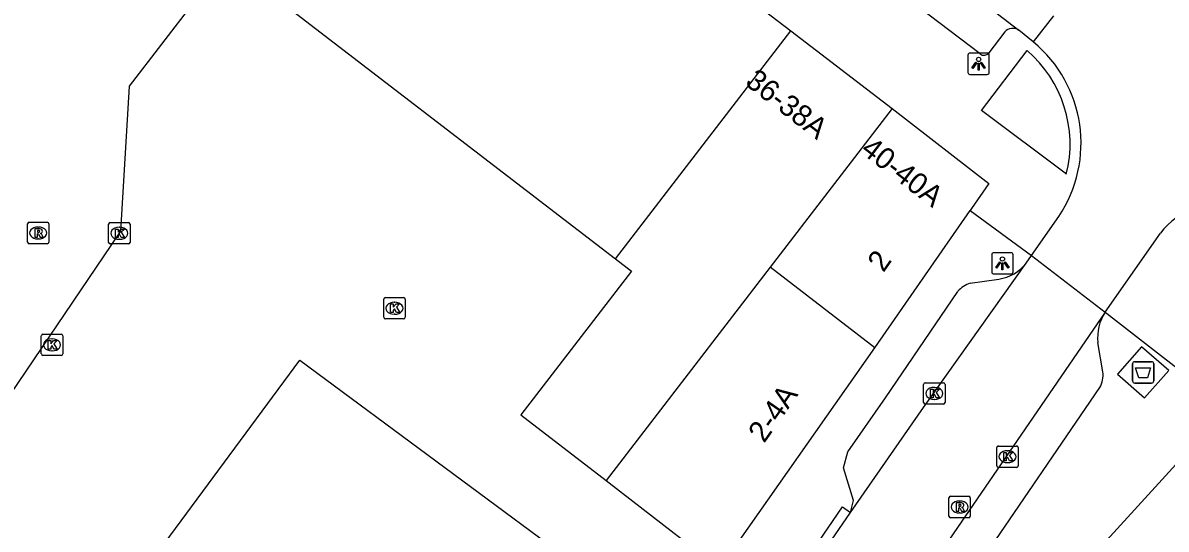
# Model space of a CAD drawing. Extents: x 161801 to 162379, y 382315 to 382832.
# Drawn here: x 161941.1 to 161994.6, y 382758.9 to 382782.6 of the extents above; entities that cross this region are included whole.
import ezdxf

# ---------------------------------------------------------------- set-up
doc = ezdxf.new("R2010")
doc.units = 0
for name, color, linetype in [('IMGEO_Afval_apart_plaats', 7, 'Continuous'), ('IMGEO_Kolk', 7, 'Continuous'), ('IMGEO_Lichtpunt', 7, 'Continuous'), ('IMGEO_Pand', 7, 'Continuous'), ('IMGEO_Pand_nummerreeks', 7, 'Continuous'), ('IMGEO_Rijbaan_lokaal_gesloten', 7, 'Continuous'), ('IMGEO_Rijbaan_lokaal_open', 7, 'Continuous'), ('IMGEO_Rioolput', 7, 'Continuous'), ('IMGEO_Voetpad_gesloten', 7, 'Continuous'), ('IMGEO_Voetpad_open', 7, 'Continuous')]:
    doc.layers.add(name, color=color, linetype=linetype)

msp = doc.modelspace()

# ---------------------------------------------------------------- linework, layer by layer
at = {"layer": 'IMGEO_Afval_apart_plaats'}
for p, q in [((161993.166, 382766.702), (161993.956, 382766.702)), ((161993.956, 382766.702), (161993.166, 382766.702)), ((161993.066, 382765.802), (161993.066, 382766.602)), ((161993.066, 382766.602), (161993.066, 382765.802)), ((161994.056, 382766.602), (161994.056, 382765.802)), ((161994.056, 382765.802), (161994.056, 382766.602)), ((161993.956, 382765.702), (161993.166, 382765.702)), ((161993.166, 382765.702), (161993.956, 382765.702))]:
    msp.add_line(p, q, dxfattribs=at)
msp.add_lwpolyline([(161993.209, 382766.416), (161993.913, 382766.416), (161993.764, 382765.946), (161993.358, 382765.946), (161993.209, 382766.416)], dxfattribs=at)
for centre, start, end in [((161993.166, 382766.602), 90, 180), ((161993.166, 382766.602), 90, 180), ((161993.956, 382766.602), 0, 90), ((161993.956, 382766.602), 360, 90), ((161993.166, 382765.802), 180, 270), ((161993.166, 382765.802), 180, 270), ((161993.956, 382765.802), 270, 0), ((161993.956, 382765.802), 270, 0)]:
    msp.add_arc(centre, 0.1, start, end, dxfattribs=at)
at = {"layer": 'IMGEO_Kolk'}
for p, q in [((161945.132, 382772.287), (161945.132, 382773.139)), ((161945.207, 382773.213), (161946.059, 382773.213)), ((161946.133, 382773.139), (161946.133, 382772.287)), ((161945.62, 382772.993), (161945.645, 382772.993)), ((161946.059, 382772.213), (161945.207, 382772.213)), ((161945.643, 382772.433), (161945.618, 382772.433)), ((161958.012, 382768.778), (161958.012, 382769.63)), ((161958.087, 382769.704), (161958.939, 382769.704)), ((161958.5, 382769.484), (161958.525, 382769.484)), ((161959.013, 382769.63), (161959.013, 382768.778)), ((161958.523, 382768.924), (161958.498, 382768.924)), ((161958.939, 382768.704), (161958.087, 382768.704)), ((161941.981, 382767.065), (161941.981, 382767.917)), ((161942.056, 382767.991), (161942.908, 382767.991)), ((161942.469, 382767.771), (161942.494, 382767.771)), ((161942.982, 382767.917), (161942.982, 382767.065)), ((161942.492, 382767.211), (161942.467, 382767.211)), ((161942.908, 382766.991), (161942.056, 382766.991)), ((161983.286, 382764.789), (161983.286, 382765.641)), ((161983.361, 382765.715), (161984.213, 382765.715)), ((161984.287, 382765.641), (161984.287, 382764.789)), ((161983.774, 382765.495), (161983.799, 382765.495)), ((161984.213, 382764.715), (161983.361, 382764.715)), ((161983.797, 382764.935), (161983.772, 382764.935)), ((161986.712, 382761.828), (161986.712, 382762.68)), ((161986.787, 382762.754), (161987.639, 382762.754)), ((161987.2, 382762.534), (161987.225, 382762.534)), ((161987.713, 382762.68), (161987.713, 382761.828)), ((161987.223, 382761.974), (161987.198, 382761.974)), ((161987.639, 382761.754), (161986.787, 382761.754))]:
    msp.add_line(p, q, dxfattribs=at)
for points in [[(161945.132, 382772.287), (161945.132, 382773.139)], [(161945.207, 382773.213), (161946.059, 382773.213)], [(161946.133, 382773.139), (161946.133, 382772.287)], [(161945.453, 382772.913), (161945.576, 382772.913), (161945.576, 382772.762), (161945.706, 382772.913), (161945.87, 382772.913), (161945.724, 382772.762), (161945.877, 382772.513), (161945.725, 382772.513), (161945.64, 382772.677), (161945.576, 382772.61), (161945.576, 382772.513), (161945.453, 382772.513), (161945.453, 382772.913)], [(161946.059, 382772.213), (161945.207, 382772.213)], [(161958.012, 382768.778), (161958.012, 382769.63)], [(161958.087, 382769.704), (161958.939, 382769.704)], [(161958.333, 382769.404), (161958.456, 382769.404), (161958.456, 382769.253), (161958.586, 382769.404), (161958.75, 382769.404), (161958.604, 382769.253), (161958.757, 382769.004), (161958.605, 382769.004), (161958.52, 382769.168), (161958.456, 382769.101), (161958.456, 382769.004), (161958.333, 382769.004), (161958.333, 382769.404)], [(161959.013, 382769.63), (161959.013, 382768.778)], [(161958.939, 382768.704), (161958.087, 382768.704)], [(161941.981, 382767.065), (161941.981, 382767.917)], [(161942.056, 382767.991), (161942.908, 382767.991)], [(161942.982, 382767.917), (161942.982, 382767.065)], [(161942.302, 382767.691), (161942.425, 382767.691), (161942.425, 382767.54), (161942.555, 382767.691), (161942.719, 382767.691), (161942.573, 382767.54), (161942.726, 382767.291), (161942.574, 382767.291), (161942.489, 382767.455), (161942.425, 382767.388), (161942.425, 382767.291), (161942.302, 382767.291), (161942.302, 382767.691)], [(161942.908, 382766.991), (161942.056, 382766.991)], [(161983.286, 382764.789), (161983.286, 382765.641)], [(161983.361, 382765.715), (161984.213, 382765.715)], [(161984.287, 382765.641), (161984.287, 382764.789)], [(161983.607, 382765.415), (161983.73, 382765.415), (161983.73, 382765.264), (161983.86, 382765.415), (161984.024, 382765.415), (161983.878, 382765.264), (161984.031, 382765.015), (161983.879, 382765.015), (161983.794, 382765.179), (161983.73, 382765.112), (161983.73, 382765.015), (161983.607, 382765.015), (161983.607, 382765.415)], [(161984.213, 382764.715), (161983.361, 382764.715)], [(161986.712, 382761.828), (161986.712, 382762.68)], [(161986.787, 382762.754), (161987.639, 382762.754)], [(161987.033, 382762.454), (161987.156, 382762.454), (161987.156, 382762.303), (161987.286, 382762.454), (161987.45, 382762.454), (161987.304, 382762.303), (161987.457, 382762.054), (161987.305, 382762.054), (161987.22, 382762.218), (161987.156, 382762.151), (161987.156, 382762.054), (161987.033, 382762.054), (161987.033, 382762.454)], [(161987.713, 382762.68), (161987.713, 382761.828)], [(161987.639, 382761.754), (161986.787, 382761.754)]]:
    msp.add_lwpolyline(points, dxfattribs=at)
for centre, start, end in [((161945.209, 382773.137), 91.552, 178.448), ((161945.209, 382773.137), 91.552, 178.448), ((161946.057, 382773.137), 1.552, 88.448), ((161946.057, 382773.137), 1.552, 88.448), ((161945.209, 382772.289), 181.552, 268.448), ((161945.209, 382772.289), 181.552, 268.448), ((161946.057, 382772.289), 271.552, 358.448), ((161946.057, 382772.289), 271.552, 358.448), ((161958.089, 382769.628), 91.552, 178.448), ((161958.089, 382769.628), 91.552, 178.448), ((161958.937, 382769.628), 1.552, 88.448), ((161958.937, 382769.628), 1.552, 88.448), ((161958.089, 382768.78), 181.552, 268.448), ((161958.089, 382768.78), 181.552, 268.448), ((161958.937, 382768.78), 271.552, 358.448), ((161958.937, 382768.78), 271.552, 358.448), ((161942.058, 382767.915), 91.552, 178.448), ((161942.058, 382767.915), 91.552, 178.448), ((161942.906, 382767.915), 1.552, 88.448), ((161942.906, 382767.915), 1.552, 88.448), ((161942.058, 382767.067), 181.552, 268.448), ((161942.058, 382767.067), 181.552, 268.448), ((161942.906, 382767.067), 271.552, 358.448), ((161942.906, 382767.067), 271.552, 358.448), ((161983.363, 382765.639), 91.552, 178.448), ((161983.363, 382765.639), 91.552, 178.448), ((161984.211, 382765.639), 1.552, 88.448), ((161984.211, 382765.639), 1.552, 88.448), ((161983.363, 382764.791), 181.552, 268.448), ((161983.363, 382764.791), 181.552, 268.448), ((161984.211, 382764.791), 271.552, 358.448), ((161984.211, 382764.791), 271.552, 358.448), ((161986.789, 382762.678), 91.552, 178.448), ((161986.789, 382762.678), 91.552, 178.448), ((161987.637, 382762.678), 1.552, 88.448), ((161987.637, 382762.678), 1.552, 88.448), ((161986.789, 382761.83), 181.552, 268.448), ((161986.789, 382761.83), 181.552, 268.448), ((161987.637, 382761.83), 271.552, 358.448), ((161987.637, 382761.83), 271.552, 358.448)]:
    msp.add_arc(centre, 0.0765, start, end, dxfattribs=at)
for centre, major_axis, ratio, start_param, end_param in [((161945.619, 382772.713), (-0.387, 0.002), 0.722429, 4.712389, 7.853982), ((161945.644, 382772.713), (-0.39, 0.002), 0.717154, 1.570796, 4.712389), ((161958.499, 382769.204), (-0.387, 0.002), 0.722429, 4.712389, 7.853982), ((161958.524, 382769.204), (-0.39, 0.002), 0.717154, 1.570796, 4.712389), ((161942.468, 382767.491), (-0.387, 0.002), 0.722429, 4.712389, 7.853982), ((161942.493, 382767.491), (-0.39, 0.002), 0.717154, 1.570796, 4.712389), ((161983.773, 382765.215), (-0.387, 0.002), 0.722429, 4.712389, 7.853982), ((161983.798, 382765.215), (-0.39, 0.002), 0.717154, 1.570796, 4.712389), ((161987.199, 382762.254), (-0.387, 0.002), 0.722429, 4.712389, 7.853982), ((161987.224, 382762.254), (-0.39, 0.002), 0.717154, 1.570796, 4.712389)]:
    msp.add_ellipse(centre, major_axis=major_axis, ratio=ratio, start_param=start_param, end_param=end_param, dxfattribs=at)
at = {"layer": 'IMGEO_Lichtpunt'}
for p, q in [((161986.264, 382781.149), (161985.456, 382781.149)), ((161986.264, 382781.149), (161985.456, 382781.149)), ((161985.362, 382781.054), (161985.362, 382780.247)), ((161985.362, 382781.054), (161985.362, 382780.247)), ((161986.358, 382780.247), (161986.358, 382781.054)), ((161986.358, 382780.247), (161986.358, 382781.054)), ((161985.456, 382780.153), (161986.264, 382780.153)), ((161985.456, 382780.153), (161986.264, 382780.153)), ((161986.476, 382771.709), (161986.476, 382770.902)), ((161986.476, 382771.709), (161986.476, 382770.902)), ((161987.378, 382771.804), (161986.57, 382771.804)), ((161987.378, 382771.804), (161986.57, 382771.804)), ((161987.472, 382770.902), (161987.472, 382771.709)), ((161987.472, 382770.902), (161987.472, 382771.709)), ((161986.57, 382770.808), (161987.378, 382770.808)), ((161986.57, 382770.808), (161987.378, 382770.808))]:
    msp.add_line(p, q, dxfattribs=at)
for points in [[(161985.736, 382780.718), (161985.775, 382780.69), (161985.587, 382780.428), (161985.549, 382780.455), (161985.736, 382780.718)], [(161985.838, 382780.67), (161985.885, 382780.67), (161985.885, 382780.348), (161985.838, 382780.348), (161985.838, 382780.67)], [(161985.948, 382780.69), (161985.986, 382780.717), (161986.173, 382780.455), (161986.134, 382780.427), (161985.948, 382780.69)], [(161986.85, 382771.373), (161986.889, 382771.345), (161986.701, 382771.083), (161986.663, 382771.11), (161986.85, 382771.373)], [(161986.952, 382771.325), (161986.999, 382771.325), (161986.999, 382771.003), (161986.952, 382771.003), (161986.952, 382771.325)], [(161987.062, 382771.345), (161987.1, 382771.372), (161987.287, 382771.11), (161987.248, 382771.082), (161987.062, 382771.345)]]:
    msp.add_lwpolyline(points, dxfattribs=at)
for centre in [(161985.861, 382780.852), (161986.975, 382771.507)]:
    msp.add_circle(centre, 0.0994, dxfattribs=at)
for centre, start, end in [((161985.456, 382781.054), 90, 180), ((161985.456, 382781.054), 90, 180), ((161986.264, 382781.054), 0, 90), ((161986.264, 382781.054), 0, 90), ((161985.456, 382780.247), 180, 270), ((161985.456, 382780.247), 180, 270), ((161986.264, 382780.247), 270, 0), ((161986.264, 382780.247), 270, 360), ((161986.57, 382771.709), 90, 180), ((161986.57, 382771.709), 90, 180), ((161987.378, 382771.709), 0, 90), ((161987.378, 382771.709), 0, 90), ((161986.57, 382770.902), 180, 270), ((161986.57, 382770.902), 180, 270), ((161987.378, 382770.902), 270, 0), ((161987.378, 382770.902), 270, 360)]:
    msp.add_arc(centre, 0.0946, start, end, dxfattribs=at)
at = {"layer": 'IMGEO_Pand'}
for points in [[(161961.207, 382794.293), (161977.065, 382782.193)], [(161950.654, 382785.52), (161968.864, 382771.513)], [(161968.864, 382771.513), (161977.065, 382782.193)], [(161977.065, 382782.193), (161981.82, 382778.558)], [(161981.82, 382778.558), (161976.102, 382771.121)], [(161981.82, 382778.558), (161986.343, 382775.044), (161985.533, 382773.874), (161985.47, 382773.783)], [(161980.996, 382767.347), (161985.47, 382773.783)], [(161968.864, 382771.513), (161969.61, 382770.941), (161964.431, 382764.206), (161968.421, 382761.136)], [(161976.102, 382771.121), (161968.421, 382761.136)], [(161980.996, 382767.347), (161976.102, 382771.121)], [(161973.752, 382757.022), (161980.996, 382767.347)], [(161929.946, 382734.127), (161941.685, 382750), (161954.083, 382766.765), (161967.663, 382756.723)], [(161997.519, 382764.558), (161984.249, 382750), (161981.747, 382747.198)], [(161968.421, 382761.136), (161969.677, 382760.169), (161973.752, 382757.022)]]:
    msp.add_lwpolyline(points, dxfattribs=at)
at = {"layer": 'IMGEO_Rijbaan_lokaal_gesloten'}
for points in [[(161982.219, 382786.462), (161987.737, 382782.215)], [(161989.366, 382782.899), (161988.419, 382781.669)], [(161988.419, 382781.669), (161987.737, 382782.215)]]:
    msp.add_lwpolyline(points, dxfattribs=at)
at = {"layer": 'IMGEO_Rijbaan_lokaal_open'}
for points in [[(161905.781, 382717.991), (161905.87, 382718.099), (161911.109, 382723.212), (161923.425, 382739.892), (161945.633, 382772.713), (161945.706, 382772.813), (161946.102, 382779.602), (161950.654, 382785.52)], [(161988.335, 382771.671), (161989.611, 382773.497)], [(161991.783, 382769.02), (161994.37, 382772.717)], [(161988.086, 382771.315), (161988.335, 382771.671)], [(161988.335, 382771.671), (161991.783, 382769.02)], [(161979.867, 382759.641), (161983.272, 382764.558), (161988.086, 382771.315)], [(161991.783, 382769.02), (161982.788, 382755.905), (161978.946, 382750.365)], [(161975.168, 382752.813), (161979.867, 382759.641)]]:
    msp.add_lwpolyline(points, dxfattribs=at)
for centre, radius, start, end in [((161984.503, 382776.925), 6.152, 326.1361, 50.4617), ((161996.928, 382770.802), 3.196, 70.2759, 143.1775)]:
    msp.add_arc(centre, radius, start, end, dxfattribs=at)
at = {"layer": 'IMGEO_Rioolput'}
for p, q in [((161941.335, 382772.3), (161941.335, 382773.152)), ((161941.41, 382773.226), (161942.262, 382773.226)), ((161942.336, 382773.152), (161942.336, 382772.3)), ((161941.823, 382773.006), (161941.848, 382773.006)), ((161942.262, 382772.226), (161941.41, 382772.226)), ((161941.846, 382772.446), (161941.821, 382772.446)), ((161984.47, 382759.472), (161984.47, 382760.324)), ((161984.545, 382760.398), (161985.397, 382760.398)), ((161985.471, 382760.324), (161985.471, 382759.472)), ((161984.958, 382760.178), (161984.983, 382760.178)), ((161985.397, 382759.398), (161984.545, 382759.398)), ((161984.981, 382759.618), (161984.956, 382759.618))]:
    msp.add_line(p, q, dxfattribs=at)
for points in [[(161941.335, 382772.3), (161941.335, 382773.152)], [(161941.41, 382773.226), (161942.262, 382773.226)], [(161942.336, 382773.152), (161942.336, 382772.3)], [(161941.924, 382772.924), (161941.672, 382772.926), (161941.672, 382772.526)], [(161941.672, 382772.526), (161941.796, 382772.526), (161941.796, 382772.688), (161941.807, 382772.688)], [(161941.85, 382772.845), (161941.796, 382772.845), (161941.796, 382772.764)], [(161941.796, 382772.764), (161941.848, 382772.764)], [(161941.854, 382772.659), (161941.925, 382772.526), (161942.065, 382772.526), (161942, 382772.652)], [(161942.262, 382772.226), (161941.41, 382772.226)], [(161984.47, 382759.472), (161984.47, 382760.324)], [(161984.545, 382760.398), (161985.397, 382760.398)], [(161985.471, 382760.324), (161985.471, 382759.472)], [(161985.059, 382760.096), (161984.807, 382760.098), (161984.807, 382759.698)], [(161984.807, 382759.698), (161984.931, 382759.698), (161984.931, 382759.86), (161984.942, 382759.86)], [(161984.985, 382760.017), (161984.931, 382760.017), (161984.931, 382759.936)], [(161984.931, 382759.936), (161984.983, 382759.936)], [(161984.989, 382759.831), (161985.06, 382759.698), (161985.2, 382759.698), (161985.135, 382759.824)], [(161985.397, 382759.398), (161984.545, 382759.398)]]:
    msp.add_lwpolyline(points, dxfattribs=at)
for centre, radius, start, end in [((161941.412, 382773.15), 0.0765, 91.552, 178.448), ((161941.412, 382773.15), 0.0765, 91.552, 178.448), ((161942.26, 382773.15), 0.0765, 1.552, 88.448), ((161942.26, 382773.15), 0.0765, 1.552, 88.448), ((161941.806, 382772.635), 0.0533, 26.0293, 88.6989), ((161941.832, 382772.953), 0.19, 274.7715, 282.9687), ((161941.856, 382772.749), 0.0964, 77.0061, 93.1865), ((161941.87, 382772.806), 0.0378, 276.6634, 79.6772), ((161941.923, 382772.814), 0.109, 350.3612, 89.416), ((161941.921, 382772.814), 0.112, 277.5842, 350.9817), ((161941.905, 382772.599), 0.108, 29.5134, 73.7905), ((161941.412, 382772.302), 0.0765, 181.552, 268.448), ((161941.412, 382772.302), 0.0765, 181.552, 268.448), ((161942.26, 382772.302), 0.0765, 271.552, 358.448), ((161942.26, 382772.302), 0.0765, 271.552, 358.448), ((161984.547, 382760.322), 0.0765, 91.552, 178.448), ((161984.547, 382760.322), 0.0765, 91.552, 178.448), ((161985.395, 382760.322), 0.0765, 1.552, 88.448), ((161985.395, 382760.322), 0.0765, 1.552, 88.448), ((161984.941, 382759.807), 0.0533, 26.0293, 88.6989), ((161984.967, 382760.125), 0.19, 274.7715, 282.9687), ((161984.991, 382759.921), 0.0964, 77.0061, 93.1865), ((161985.005, 382759.978), 0.0378, 276.6634, 79.6772), ((161985.058, 382759.986), 0.109, 350.3612, 89.416), ((161985.056, 382759.986), 0.112, 277.5842, 350.9817), ((161985.04, 382759.771), 0.108, 29.5134, 73.7905), ((161984.547, 382759.474), 0.0765, 181.552, 268.448), ((161984.547, 382759.474), 0.0765, 181.552, 268.448), ((161985.395, 382759.474), 0.0765, 271.552, 358.448), ((161985.395, 382759.474), 0.0765, 271.552, 358.448)]:
    msp.add_arc(centre, radius, start, end, dxfattribs=at)
for centre, major_axis, ratio, start_param, end_param in [((161941.822, 382772.726), (-0.387, 0.002), 0.722429, 4.712389, 7.853982), ((161941.847, 382772.726), (-0.39, 0.002), 0.717154, 1.570796, 4.712389), ((161984.957, 382759.898), (-0.387, 0.002), 0.722429, 4.712389, 7.853982), ((161984.982, 382759.898), (-0.39, 0.002), 0.717154, 1.570796, 4.712389)]:
    msp.add_ellipse(centre, major_axis=major_axis, ratio=ratio, start_param=start_param, end_param=end_param, dxfattribs=at)
at = {"layer": 'IMGEO_Voetpad_gesloten'}
msp.add_lwpolyline([(161994.758, 382766.286), (161993.49, 382767.4), (161992.364, 382766.119), (161993.632, 382765.005), (161994.758, 382766.286)], dxfattribs=at)
at = {"layer": 'IMGEO_Voetpad_open'}
for points in [[(161985.932, 382781.106), (161981.61, 382784.406)], [(161987.082, 382782.14), (161986.334, 382781.158)], [(161989.966, 382775.475), (161985.99, 382778.458), (161988.128, 382781.269)], [(161985.47, 382773.783), (161988.335, 382771.671)], [(161985.471, 382770.375), (161986.806, 382770.572)], [(161979.867, 382759.641), (161980.007, 382760.209), (161979.541, 382761.728), (161979.734, 382762.486), (161981.502, 382765.002), (161984.882, 382769.995)], [(161991.783, 382769.02), (161991.848, 382768.97), (161997.519, 382764.558)], [(161991.678, 382766.223), (161991.443, 382767.601)], [(161986.435, 382758.019), (161991.536, 382765.487)], [(161975.168, 382752.813), (161974.785, 382753.021), (161979.484, 382759.903), (161979.867, 382759.641)]]:
    msp.add_lwpolyline(points, dxfattribs=at)
for centre, radius, start, end in [((161987.451, 382781.817), 0.49, 54.277, 138.7872), ((161986.108, 382781.325), 0.281, 231.1813, 323.5596), ((161984.376, 382776.89), 5.766, 345.7922, 49.4085), ((161986.533, 382772.517), 1.964, 277.9957, 322.272), ((161985.943, 382768.998), 1.456, 108.8997, 136.7574), ((161993.56, 382767.844), 2.13, 146.499, 186.5523), ((161990.456, 382766.077), 1.231, 331.3522, 6.8075)]:
    msp.add_arc(centre, radius, start, end, dxfattribs=at)

# ---------------------------------------------------------------- texts
at = {"layer": 'IMGEO_Pand_nummerreeks'}
for s, rotation, p in [('36-38A', 322.4312, (161974.877, 382779.693)), ('40-40A', 322.4312, (161980.289, 382776.512)), ('2', 55.0326, (161981.405, 382770.843)), ('2-4A', 55.0383, (161975.82, 382762.856))]:
    msp.add_text(s, height=1, rotation=rotation, dxfattribs=at).set_placement(p)

doc.saveas('drawing.dxf')
